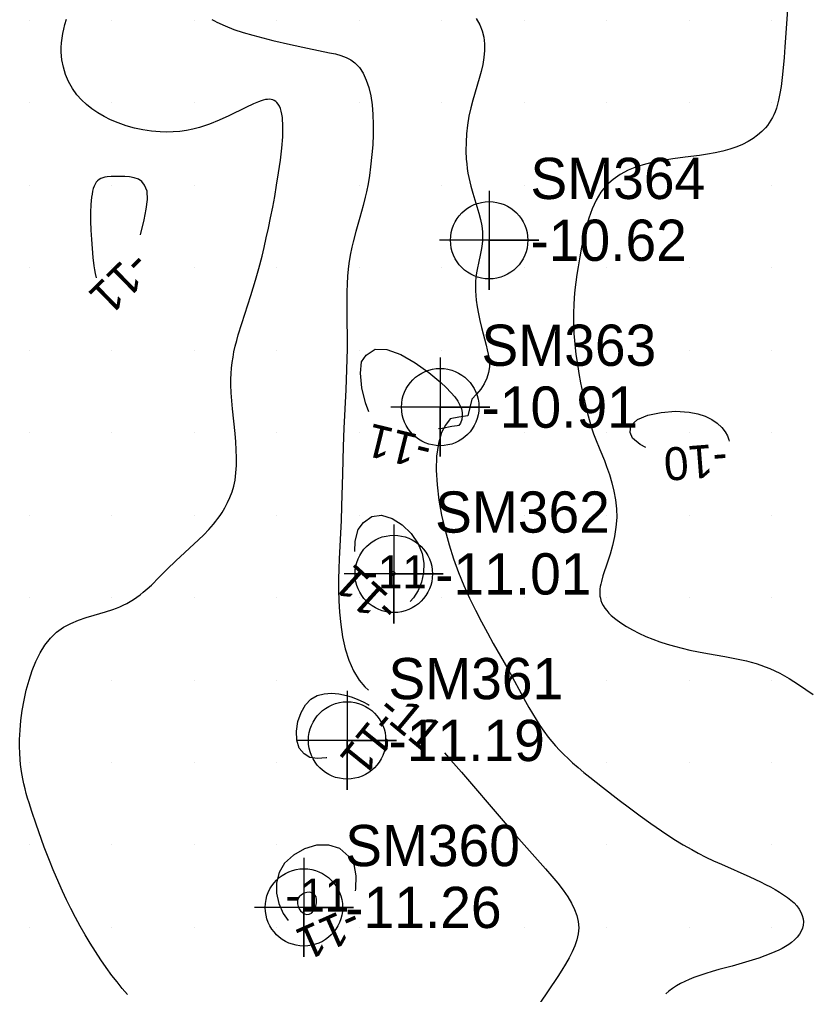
# Model space of a CAD drawing. Extents: x 2602990 to 2605851, y 618069 to 619180.
# Drawn here: x 2604314.4 to 2604362.4, y 618645.9 to 618705 of the extents above; entities that cross this region are included whole.
import ezdxf

# ---------------------------------------------------------------- set-up
doc = ezdxf.new("R2010")
doc.units = 0
for name, color, linetype in [('Default', 7, 'Continuous'), ('DTM Contours Minor', 7, 'Continuous'), ('DTM Contours Minor Text', 7, 'Continuous'), ('Exist DTM Regular Point Underwater CELL', 7, 'Continuous'), ('Exist DTM Regular Point Underwater Cogo Elevation', 7, 'Continuous'), ('Exist DTM Regular Point Underwater Cogo Number', 7, 'Continuous'), ('Exist DTM Scan Elevation Point', 7, 'Continuous')]:
    doc.layers.add(name, color=color, linetype=linetype)

# ---------------------------------------------------------------- blocks, each defined once
blk = doc.blocks.new('POINT_DISPLAY')
at = {"layer": 'Default'}
blk.add_line((0, 0), (0, 0), dxfattribs=at)

msp = doc.modelspace()

# ---------------------------------------------------------------- linework, layer by layer
at = {"layer": 'DTM Contours Minor'}
for points in [[(2604361.014, 618706.507), (2604360.803, 618703.391), (2604360.756, 618702.746), (2604360.702, 618702.124), (2604360.641, 618701.532), (2604360.57, 618700.979), (2604360.501, 618700.553), (2604360.419, 618700.158), (2604360.355, 618699.911), (2604360.284, 618699.675), (2604360.202, 618699.451), (2604360.126, 618699.274), (2604360.043, 618699.104), (2604359.951, 618698.939), (2604359.85, 618698.781), (2604359.74, 618698.628), (2604359.62, 618698.48), (2604359.397, 618698.247), (2604359.147, 618698.028), (2604358.87, 618697.826), (2604358.566, 618697.641), (2604358.237, 618697.474), (2604357.884, 618697.327), (2604357.472, 618697.188), (2604357.036, 618697.071), (2604356.579, 618696.971), (2604356.105, 618696.885), (2604355.617, 618696.811), (2604354.751, 618696.698), (2604354.009, 618696.602), (2604353.636, 618696.548), (2604353.264, 618696.485), (2604352.893, 618696.412), (2604352.347, 618696.279), (2604351.814, 618696.111), (2604351.304, 618695.905), (2604350.826, 618695.654), (2604350.388, 618695.354), (2604350, 618695), (2604349.654, 618694.569), (2604349.363, 618694.085), (2604349.122, 618693.559), (2604348.921, 618693.003), (2604348.753, 618692.429), (2604348.61, 618691.849), (2604348.481, 618691.246), (2604348.368, 618690.649), (2604348.269, 618690.058), (2604348.196, 618689.589), (2604348.132, 618689.123), (2604348.077, 618688.658), (2604348.033, 618688.196), (2604348.002, 618687.734), (2604347.985, 618687.273), (2604347.983, 618686.85), (2604347.994, 618686.427), (2604348.016, 618686.004), (2604348.048, 618685.58), (2604348.09, 618685.157), (2604348.141, 618684.732), (2604348.223, 618684.154), (2604348.317, 618683.579), (2604348.421, 618683.013), (2604348.534, 618682.459), (2604348.652, 618681.923), (2604348.84, 618681.151), (2604348.974, 618680.654), (2604349.123, 618680.173), (2604349.204, 618679.936), (2604349.324, 618679.615), (2604349.586, 618678.968), (2604349.859, 618678.301), (2604349.993, 618677.954), (2604350.163, 618677.468), (2604350.315, 618676.965), (2604350.443, 618676.448), (2604350.539, 618675.92), (2604350.596, 618675.385), (2604350.607, 618674.847), (2604350.565, 618674.275), (2604350.475, 618673.711), (2604350.35, 618673.162), (2604350.204, 618672.635), (2604350.048, 618672.138), (2604349.777, 618671.314), (2604349.679, 618670.979), (2604349.641, 618670.821), (2604349.611, 618670.667), (2604349.592, 618670.517), (2604349.582, 618670.371), (2604349.583, 618670.229), (2604349.596, 618670.09), (2604349.62, 618669.954), (2604349.656, 618669.82), (2604349.717, 618669.664), (2604349.795, 618669.51), (2604349.89, 618669.358), (2604350.003, 618669.209), (2604350.133, 618669.061), (2604350.28, 618668.915), (2604350.547, 618668.686), (2604350.853, 618668.462), (2604351.192, 618668.244), (2604351.562, 618668.035), (2604351.958, 618667.836), (2604352.376, 618667.647), (2604352.792, 618667.48), (2604353.222, 618667.325), (2604353.664, 618667.181), (2604354.115, 618667.049), (2604354.574, 618666.928), (2604355.038, 618666.82), (2604355.573, 618666.71), (2604356.108, 618666.611), (2604357.16, 618666.427), (2604357.669, 618666.333), (2604358.163, 618666.23), (2604358.468, 618666.158), (2604358.766, 618666.08), (2604359.056, 618665.996), (2604359.338, 618665.904), (2604359.613, 618665.805), (2604359.882, 618665.698), (2604360.188, 618665.561), (2604360.486, 618665.413), (2604360.777, 618665.256), (2604361.063, 618665.09), (2604361.344, 618664.917), (2604361.621, 618664.737), (2604362.517, 618664.132)], [(2604320.959, 618645.933), (2604320.642, 618646.306), (2604320.329, 618646.693), (2604320.021, 618647.092), (2604319.678, 618647.562), (2604319.343, 618648.045), (2604319.017, 618648.541), (2604318.701, 618649.046), (2604318.396, 618649.558), (2604318.102, 618650.075), (2604317.812, 618650.611), (2604317.536, 618651.146), (2604317.275, 618651.674), (2604317.029, 618652.193), (2604316.8, 618652.699), (2604316.461, 618653.485), (2604316.23, 618654.058), (2604315.924, 618654.863), (2604315.432, 618656.26), (2604315.165, 618657.032), (2604314.997, 618657.55), (2604314.912, 618657.832), (2604314.831, 618658.118), (2604314.756, 618658.408), (2604314.686, 618658.702), (2604314.623, 618659.002), (2604314.544, 618659.448), (2604314.486, 618659.881), (2604314.456, 618660.181), (2604314.432, 618660.566), (2604314.421, 618660.97), (2604314.425, 618661.393), (2604314.453, 618661.96), (2604314.507, 618662.553), (2604314.589, 618663.162), (2604314.698, 618663.779), (2604314.834, 618664.394), (2604315, 618665), (2604315.192, 618665.578), (2604315.415, 618666.129), (2604315.671, 618666.646), (2604315.964, 618667.119), (2604316.295, 618667.54), (2604316.668, 618667.901), (2604317.078, 618668.195), (2604317.522, 618668.433), (2604317.987, 618668.628), (2604318.464, 618668.79), (2604318.942, 618668.933), (2604319.64, 618669.137), (2604320.084, 618669.282), (2604320.297, 618669.36), (2604320.504, 618669.444), (2604320.705, 618669.534), (2604320.923, 618669.643), (2604321.133, 618669.761), (2604321.337, 618669.888), (2604321.535, 618670.024), (2604321.729, 618670.168), (2604321.92, 618670.32), (2604322.166, 618670.533), (2604322.409, 618670.757), (2604322.89, 618671.229), (2604323.375, 618671.714), (2604323.898, 618672.218), (2604325.275, 618673.504), (2604325.592, 618673.813), (2604325.894, 618674.128), (2604326.039, 618674.29), (2604326.179, 618674.455), (2604326.315, 618674.624), (2604326.446, 618674.797), (2604326.573, 618674.975), (2604326.694, 618675.159), (2604326.868, 618675.45), (2604327.029, 618675.754), (2604327.172, 618676.073), (2604327.297, 618676.406), (2604327.4, 618676.755), (2604327.479, 618677.119), (2604327.539, 618677.554), (2604327.568, 618678.008), (2604327.573, 618678.476), (2604327.557, 618678.956), (2604327.524, 618679.445), (2604327.48, 618679.94), (2604327.324, 618681.433), (2604327.28, 618681.926), (2604327.248, 618682.412), (2604327.233, 618682.889), (2604327.235, 618683.236), (2604327.249, 618683.578), (2604327.274, 618683.914), (2604327.31, 618684.246), (2604327.359, 618684.574), (2604327.418, 618684.898), (2604327.495, 618685.244), (2604327.583, 618685.587), (2604327.68, 618685.93), (2604327.893, 618686.616), (2604328.438, 618688.308), (2604328.719, 618689.234), (2604328.921, 618689.952), (2604329.116, 618690.701), (2604329.242, 618691.217), (2604329.376, 618691.8), (2604329.508, 618692.402), (2604329.637, 618693.024), (2604329.762, 618693.664), (2604329.883, 618694.323), (2604330, 618695), (2604330.122, 618695.758), (2604330.229, 618696.515), (2604330.315, 618697.25), (2604330.37, 618697.941), (2604330.386, 618698.568), (2604330.355, 618699.109), (2604330.325, 618699.311), (2604330.285, 618699.493), (2604330.234, 618699.655), (2604330.173, 618699.795), (2604330.103, 618699.916), (2604330.022, 618700.015), (2604329.944, 618700.083), (2604329.859, 618700.136), (2604329.767, 618700.175), (2604329.668, 618700.198), (2604329.561, 618700.208), (2604329.446, 618700.204), (2604329.324, 618700.187), (2604329.194, 618700.158), (2604329.057, 618700.116), (2604328.911, 618700.065), (2604328.597, 618699.934), (2604328.141, 618699.719), (2604327.097, 618699.205), (2604326.524, 618698.944), (2604325.929, 618698.703), (2604325.319, 618698.501), (2604324.926, 618698.4), (2604324.53, 618698.322), (2604324.133, 618698.266), (2604323.734, 618698.233), (2604323.335, 618698.221), (2604322.935, 618698.231), (2604322.415, 618698.275), (2604321.9, 618698.353), (2604321.391, 618698.463), (2604320.892, 618698.604), (2604320.408, 618698.774), (2604319.941, 618698.972), (2604319.542, 618699.17), (2604319.162, 618699.39), (2604318.805, 618699.631), (2604318.473, 618699.892), (2604318.17, 618700.176), (2604317.899, 618700.48), (2604317.622, 618700.869), (2604317.393, 618701.283), (2604317.212, 618701.714), (2604317.079, 618702.158), (2604316.993, 618702.608), (2604316.955, 618703.058), (2604316.954, 618703.345), (2604316.971, 618703.629), (2604317.004, 618703.911), (2604317.049, 618704.191), (2604317.107, 618704.469), (2604317.173, 618704.746), (2604317.261, 618705.071)], [(2604326.075, 618705.055), (2604326.228, 618704.967), (2604326.387, 618704.882), (2604326.874, 618704.656), (2604327.405, 618704.45), (2604327.968, 618704.262), (2604328.555, 618704.089), (2604329.156, 618703.929), (2604329.762, 618703.778), (2604330.839, 618703.528), (2604331.866, 618703.304), (2604333.198, 618703.035), (2604333.56, 618702.956), (2604333.898, 618702.864), (2604334.209, 618702.751), (2604334.493, 618702.607), (2604334.749, 618702.422), (2604335.018, 618702.136), (2604335.246, 618701.784), (2604335.435, 618701.375), (2604335.587, 618700.917), (2604335.703, 618700.416), (2604335.785, 618699.882), (2604335.837, 618699.292), (2604335.859, 618698.684), (2604335.853, 618698.069), (2604335.825, 618697.458), (2604335.779, 618696.861), (2604335.697, 618696.108), (2604335.624, 618695.584), (2604335.541, 618695.083), (2604335.445, 618694.595), (2604335.375, 618694.283), (2604335.249, 618693.778), (2604335.044, 618693.042), (2604334.801, 618692.185), (2604334.638, 618691.565), (2604334.564, 618691.251), (2604334.465, 618690.769), (2604334.382, 618690.261), (2604334.337, 618689.912), (2604334.296, 618689.476), (2604334.268, 618689.019), (2604334.252, 618688.537), (2604334.247, 618688.011), (2604334.258, 618686.884), (2604334.273, 618685.688), (2604334.273, 618685.074), (2604334.263, 618684.456), (2604334.245, 618683.835), (2604334.192, 618682.599), (2604334.073, 618680.272), (2604334.029, 618679.164), (2604333.984, 618677.501), (2604333.934, 618675.541), (2604333.903, 618674.668), (2604333.794, 618672.342), (2604333.773, 618671.735), (2604333.76, 618671.117), (2604333.757, 618670.464), (2604333.771, 618669.799), (2604333.786, 618669.462), (2604333.808, 618669.123), (2604333.882, 618668.369), (2604333.997, 618667.618), (2604334.159, 618666.887), (2604334.376, 618666.196), (2604334.654, 618665.561), (2604335, 618665), (2604335.35, 618664.59), (2604335.568, 618664.392)], [(2604342.093, 618705.111), (2604342.315, 618704.724), (2604342.457, 618704.358), (2604342.549, 618703.975), (2604342.595, 618703.578), (2604342.599, 618703.169), (2604342.564, 618702.751), (2604342.496, 618702.325), (2604342.4, 618701.9), (2604342.283, 618701.471), (2604341.889, 618700.15), (2604341.77, 618699.699), (2604341.657, 618699.177), (2604341.57, 618698.651), (2604341.51, 618698.125), (2604341.477, 618697.602), (2604341.471, 618697.085), (2604341.493, 618696.58), (2604341.519, 618696.294), (2604341.553, 618696.014), (2604341.596, 618695.737), (2604341.647, 618695.465), (2604341.704, 618695.198), (2604341.769, 618694.934), (2604341.886, 618694.509), (2604342.255, 618693.298), (2604342.356, 618692.916), (2604342.43, 618692.545), (2604342.457, 618692.356), (2604342.474, 618692.17), (2604342.483, 618691.985), (2604342.483, 618691.803), (2604342.475, 618691.623), (2604342.459, 618691.443), (2604342.417, 618691.154), (2604342.361, 618690.866), (2604342.23, 618690.283), (2604342.167, 618689.986), (2604342.114, 618689.682), (2604342.081, 618689.42), (2604342.06, 618689.151), (2604342.05, 618688.878), (2604342.053, 618688.599), (2604342.067, 618688.316), (2604342.093, 618688.027), (2604342.149, 618687.618), (2604342.224, 618687.203), (2604342.314, 618686.789), (2604342.413, 618686.379), (2604342.699, 618685.304), (2604342.769, 618685.028), (2604342.828, 618684.759), (2604342.871, 618684.497), (2604342.894, 618684.241), (2604342.892, 618683.988), (2604342.842, 618683.639), (2604342.738, 618683.298), (2604342.582, 618682.964), (2604342.375, 618682.64), (2604342.121, 618682.326), (2604341.821, 618682.024), (2604341.714, 618681.526), (2604341.578, 618681.019), (2604341.048, 618680.934), (2604340.519, 618680.841), (2604340.234, 618680.454), (2604340, 618680), (2604339.802, 618679.333), (2604339.698, 618678.566), (2604339.676, 618677.723), (2604339.727, 618676.831), (2604339.839, 618675.915), (2604340, 618675), (2604340.207, 618674.087), (2604340.449, 618673.203), (2604340.724, 618672.348), (2604341.026, 618671.523), (2604341.35, 618670.727), (2604341.693, 618669.96), (2604342.048, 618669.228), (2604342.409, 618668.526), (2604342.771, 618667.856), (2604343.127, 618667.218), (2604344.005, 618665.67), (2604345.087, 618663.701), (2604345.292, 618663.333), (2604345.504, 618662.968), (2604345.723, 618662.604), (2604345.954, 618662.245), (2604346.198, 618661.891), (2604346.457, 618661.544), (2604346.675, 618661.276), (2604346.904, 618661.012), (2604347.144, 618660.752), (2604347.397, 618660.494), (2604347.661, 618660.238), (2604347.938, 618659.983), (2604348.27, 618659.691), (2604348.617, 618659.398), (2604348.979, 618659.104), (2604349.74, 618658.504), (2604350.755, 618657.724), (2604351.388, 618657.245), (2604352.03, 618656.77), (2604352.674, 618656.305), (2604353.313, 618655.861), (2604354.08, 618655.356), (2604354.631, 618655.017), (2604355.155, 618654.716), (2604355.543, 618654.508), (2604356.012, 618654.27), (2604356.483, 618654.043), (2604356.953, 618653.826), (2604358.672, 618653.061), (2604359.32, 618652.76), (2604359.63, 618652.608), (2604359.928, 618652.454), (2604360.215, 618652.297), (2604360.477, 618652.142), (2604360.725, 618651.984), (2604360.955, 618651.822), (2604361.165, 618651.655), (2604361.354, 618651.482), (2604361.518, 618651.303), (2604361.658, 618651.115), (2604361.77, 618650.922), (2604361.852, 618650.726), (2604361.902, 618650.528), (2604361.921, 618650.33), (2604361.907, 618650.133), (2604361.861, 618649.947), (2604361.784, 618649.765), (2604361.679, 618649.588), (2604361.547, 618649.417), (2604361.389, 618649.253), (2604361.207, 618649.096), (2604361.033, 618648.968), (2604360.844, 618648.846), (2604360.64, 618648.73), (2604360.423, 618648.619), (2604360.194, 618648.512), (2604359.954, 618648.41), (2604359.592, 618648.271), (2604359.212, 618648.138), (2604358.82, 618648.012), (2604358.417, 618647.891), (2604357.595, 618647.661), (2604356.793, 618647.443), (2604356.4, 618647.332), (2604356.015, 618647.216), (2604355.642, 618647.093), (2604355.282, 618646.962), (2604355.002, 618646.848), (2604354.733, 618646.727), (2604354.475, 618646.596), (2604354.229, 618646.456), (2604353.995, 618646.305), (2604353.772, 618646.144), (2604353.58, 618645.984)], [(2604322, 618695), (2604321.843, 618695.216), (2604321.628, 618695.362), (2604321.371, 618695.452), (2604321.091, 618695.501), (2604320.803, 618695.521), (2604320.229, 618695.528), (2604319.968, 618695.523), (2604319.739, 618695.506), (2604319.594, 618695.483), (2604319.463, 618695.45), (2604319.346, 618695.404), (2604319.241, 618695.344), (2604319.149, 618695.268), (2604319.068, 618695.176), (2604319, 618695.067), (2604318.941, 618694.942), (2604318.892, 618694.799), (2604318.85, 618694.638), (2604318.816, 618694.461), (2604318.788, 618694.268), (2604318.749, 618693.832), (2604318.73, 618693.345), (2604318.73, 618692.821), (2604318.745, 618692.273), (2604318.774, 618691.715), (2604318.814, 618691.162), (2604318.864, 618690.627), (2604318.927, 618690.118), (2604318.966, 618689.876), (2604319.009, 618689.643), (2604319.072, 618689.378)], [(2604321.745, 618691.991), (2604321.965, 618692.901), (2604322.096, 618693.538), (2604322.169, 618694.13), (2604322.148, 618694.632), (2604322, 618695)], [(2604335.423, 618684.702), (2604335.967, 618685.06), (2604336.689, 618685.041), (2604337.519, 618684.737), (2604338.387, 618684.24), (2604339.221, 618683.643), (2604339.95, 618683.035), (2604340.283, 618682.727), (2604340.564, 618682.44), (2604340.796, 618682.172), (2604340.978, 618681.917), (2604341.112, 618681.674), (2604341.201, 618681.438), (2604341.244, 618681.219), (2604341.248, 618681.003), (2604341.215, 618680.791), (2604341.146, 618680.582), (2604341.047, 618680.426), (2604340.945, 618680.408), (2604340.625, 618680.362), (2604340.026, 618680.258), (2604339.817, 618680.222)], [(2604335.589, 618681.266), (2604335.386, 618681.801), (2604335.167, 618682.72), (2604335.079, 618683.596), (2604335.153, 618684.299), (2604335.423, 618684.702)], [(2604351.429, 618680), (2604351.471, 618680.432), (2604351.862, 618680.786), (2604352.504, 618681.053), (2604353.305, 618681.226), (2604354.168, 618681.294), (2604355, 618681.25), (2604355.52, 618681.149), (2604355.977, 618680.996), (2604356.372, 618680.8), (2604356.706, 618680.57), (2604356.978, 618680.314), (2604357.19, 618680.041), (2604357.323, 618679.797), (2604357.408, 618679.553), (2604357.419, 618679.477)], [(2604352.374, 618679.092), (2604352.031, 618679.275), (2604351.556, 618679.654), (2604351.429, 618680)], [(2604335.264, 618674.553), (2604335.769, 618674.923), (2604336.366, 618674.988), (2604337.001, 618674.8), (2604337.618, 618674.412), (2604338.163, 618673.88), (2604338.583, 618673.257), (2604338.812, 618672.676), (2604338.914, 618672.085), (2604338.901, 618671.501), (2604338.785, 618670.943), (2604338.577, 618670.429), (2604338.289, 618669.976), (2604338.086, 618669.77)], [(2604334.748, 618672.796), (2604334.767, 618673.416), (2604334.935, 618674.135), (2604335.264, 618674.553)], [(2604337.023, 618671.569), (2604337.044, 618671.585), (2604337.07, 618671.588), (2604337.098, 618671.58), (2604337.124, 618671.563), (2604337.148, 618671.541), (2604337.166, 618671.513), (2604337.175, 618671.488), (2604337.178, 618671.436), (2604337.162, 618671.389), (2604337.15, 618671.369), (2604337.132, 618671.351), (2604337.112, 618671.34), (2604337.091, 618671.336), (2604337.069, 618671.341), (2604337.047, 618671.356), (2604337.026, 618671.383), (2604337.014, 618671.408), (2604337.005, 618671.443), (2604337.001, 618671.482), (2604337.002, 618671.52), (2604337.009, 618671.551), (2604337.023, 618671.569)], [(2604331.665, 618660.521), (2604331.372, 618660.866), (2604331.222, 618661.344), (2604331.2, 618661.902), (2604331.291, 618662.483), (2604331.479, 618663.035), (2604331.747, 618663.503), (2604332.077, 618663.84), (2604332.457, 618664.058), (2604332.876, 618664.173), (2604333.32, 618664.201), (2604333.776, 618664.158), (2604334.232, 618664.059), (2604334.584, 618663.952), (2604334.923, 618663.824), (2604335.244, 618663.678), (2604335.544, 618663.518), (2604335.616, 618663.474)], [(2604333.039, 618660.281), (2604333.009, 618660.276), (2604332.473, 618660.235), (2604332.011, 618660.304), (2604331.665, 618660.521)], [(2604340.169, 618660.577), (2604340.557, 618660.147), (2604341.197, 618659.415), (2604343.719, 618656.464), (2604344.365, 618655.719), (2604345, 618655), (2604346.298, 618653.558), (2604346.687, 618653.111), (2604347.045, 618652.677), (2604347.369, 618652.254), (2604347.638, 618651.862), (2604347.868, 618651.477), (2604348.054, 618651.097), (2604348.193, 618650.721), (2604348.279, 618650.35), (2604348.31, 618649.981), (2604348.283, 618649.613), (2604348.202, 618649.247), (2604348.077, 618648.881), (2604347.915, 618648.515), (2604347.722, 618648.147), (2604347.507, 618647.778), (2604347.275, 618647.404), (2604347.031, 618647.027), (2604345.907, 618645.352)], [(2604334.381, 618654.299), (2604333.836, 618654.784), (2604333.16, 618654.998), (2604332.419, 618654.979), (2604331.682, 618654.763), (2604331.016, 618654.387), (2604330.487, 618653.887), (2604330.158, 618653.322), (2604330.002, 618652.706), (2604330.002, 618652.07), (2604330.142, 618651.442), (2604330.404, 618650.853), (2604330.707, 618650.424)], [(2604334.783, 618652.227), (2604334.804, 618652.344), (2604334.824, 618653.137), (2604334.691, 618653.823), (2604334.381, 618654.299)], [(2604332.316, 618651.963), (2604332.184, 618652.08), (2604332.02, 618652.132), (2604331.84, 618652.127), (2604331.661, 618652.075), (2604331.499, 618651.984), (2604331.372, 618651.863), (2604331.294, 618651.726), (2604331.259, 618651.578), (2604331.263, 618651.424), (2604331.3, 618651.272), (2604331.365, 618651.13), (2604331.455, 618651.004), (2604331.566, 618650.9), (2604331.692, 618650.827), (2604331.828, 618650.794), (2604331.968, 618650.807), (2604332.108, 618650.874), (2604332.243, 618651.001), (2604332.321, 618651.124), (2604332.381, 618651.294), (2604332.417, 618651.488), (2604332.423, 618651.681), (2604332.391, 618651.847), (2604332.316, 618651.963)]]:
    msp.add_lwpolyline(points, dxfattribs=at)
at = {"layer": 'Exist DTM Regular Point Underwater CELL'}
for points in [[(2604342.88, 618694.663), (2604342.88, 618688.663), (2604342.88, 618691.663), (2604345.88, 618691.663), (2604339.88, 618691.663)], [(2604339.912, 618684.548), (2604339.912, 618678.548), (2604339.912, 618681.548), (2604342.912, 618681.548), (2604336.912, 618681.548)], [(2604337.102, 618674.435), (2604337.102, 618668.435), (2604337.102, 618671.435), (2604340.102, 618671.435), (2604334.102, 618671.435)], [(2604334.274, 618664.337), (2604334.274, 618658.337), (2604334.274, 618661.337), (2604337.274, 618661.337), (2604331.274, 618661.337)], [(2604331.655, 618654.215), (2604331.655, 618648.215), (2604331.655, 618651.215), (2604334.655, 618651.215), (2604328.655, 618651.215)]]:
    msp.add_lwpolyline(points, dxfattribs=at)
for centre in [(2604342.88, 618691.663), (2604339.912, 618681.548), (2604337.102, 618671.435), (2604334.274, 618661.337), (2604331.655, 618651.215)]:
    msp.add_circle(centre, 2.344, dxfattribs=at)

# ---------------------------------------------------------------- block references
at = {"layer": 'Exist DTM Scan Elevation Point', "xscale": 1.3123333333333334, "yscale": 1.3123333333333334}
for p in [(2604315, 618705), (2604320, 618705), (2604325, 618705), (2604330, 618705), (2604335, 618705), (2604340, 618705), (2604345, 618705), (2604350, 618705), (2604355, 618705), (2604360, 618705), (2604315, 618700), (2604320, 618700), (2604325, 618700), (2604330, 618700), (2604335, 618700), (2604340, 618700), (2604345, 618700), (2604350, 618700), (2604355, 618700), (2604360, 618700), (2604315, 618695), (2604320, 618695), (2604325, 618695), (2604330, 618695), (2604335, 618695), (2604340, 618695), (2604345, 618695), (2604350, 618695), (2604355, 618695), (2604360, 618695), (2604315, 618690), (2604320, 618690), (2604325, 618690), (2604330, 618690), (2604335, 618690), (2604340, 618690), (2604345, 618690), (2604350, 618690), (2604355, 618690), (2604360, 618690), (2604315, 618685), (2604320, 618685), (2604325, 618685), (2604330, 618685), (2604335, 618685), (2604340, 618685), (2604345, 618685), (2604350, 618685), (2604355, 618685), (2604360, 618685), (2604315, 618680), (2604320, 618680), (2604325, 618680), (2604330, 618680), (2604335, 618680), (2604340, 618680), (2604345, 618680), (2604350, 618680), (2604355, 618680), (2604360, 618680), (2604315, 618675), (2604320, 618675), (2604325, 618675), (2604330, 618675), (2604335, 618675), (2604340, 618675), (2604345, 618675), (2604350, 618675), (2604355, 618675), (2604360, 618675), (2604315, 618670), (2604320, 618670), (2604325, 618670), (2604330, 618670), (2604335, 618670), (2604340, 618670), (2604345, 618670), (2604350, 618670), (2604355, 618670), (2604360, 618670), (2604315, 618665), (2604320, 618665), (2604325, 618665), (2604330, 618665), (2604335, 618665), (2604340, 618665), (2604345, 618665), (2604350, 618665), (2604355, 618665), (2604360, 618665), (2604315, 618660), (2604320, 618660), (2604325, 618660), (2604330, 618660), (2604335, 618660), (2604340, 618660), (2604345, 618660), (2604350, 618660), (2604355, 618660), (2604360, 618660), (2604315, 618655), (2604320, 618655), (2604325, 618655), (2604330, 618655), (2604335, 618655), (2604340, 618655), (2604345, 618655), (2604350, 618655), (2604355, 618655), (2604360, 618655), (2604315, 618650), (2604320, 618650), (2604325, 618650), (2604330, 618650), (2604335, 618650), (2604340, 618650), (2604345, 618650), (2604350, 618650), (2604355, 618650), (2604360, 618650)]:
    msp.add_blockref('POINT_DISPLAY', p, dxfattribs=at)

# ---------------------------------------------------------------- texts
at = {"layer": 'DTM Contours Minor Text'}
for s, rotation, p in [('-11', 224.34577, (2604321.268, 618691.144)), ('-11', 166.12898, (2604339.515, 618679.647)), ('-10', 184.36114, (2604357.252, 618679.357)), ('-11', 137.79866, (2604337.534, 618669.515)), ('-11', 320.33143, (2604336, 618663.018)), ('-11', 231.08642, (2604336.173, 618663.319)), ('-11', 203.8698, (2604334.574, 618651.362))]:
    msp.add_text(s, height=2, rotation=rotation, dxfattribs=at).set_placement(p)
for p in [(2604335.243, 618670.569), (2604330.536, 618650.963)]:
    msp.add_text('-11', height=2, dxfattribs=at).set_placement(p)
at = {"layer": 'Exist DTM Regular Point Underwater Cogo Elevation'}
for s, p in [('-10.62', (2604345.38, 618690.413)), ('-10.91', (2604342.412, 618680.298)), ('-11.01', (2604339.602, 618670.185)), ('-11.19', (2604336.774, 618660.087)), ('-11.26', (2604334.155, 618649.965))]:
    msp.add_text(s, height=2.5, dxfattribs=at).set_placement(p)
at = {"layer": 'Exist DTM Regular Point Underwater Cogo Number'}
for s, p in [('SM364', (2604345.38, 618694.163)), ('SM363', (2604342.412, 618684.048)), ('SM362', (2604339.602, 618673.935)), ('SM361', (2604336.774, 618663.837)), ('SM360', (2604334.155, 618653.715))]:
    msp.add_text(s, height=2.5, dxfattribs=at).set_placement(p)

doc.saveas('drawing.dxf')
